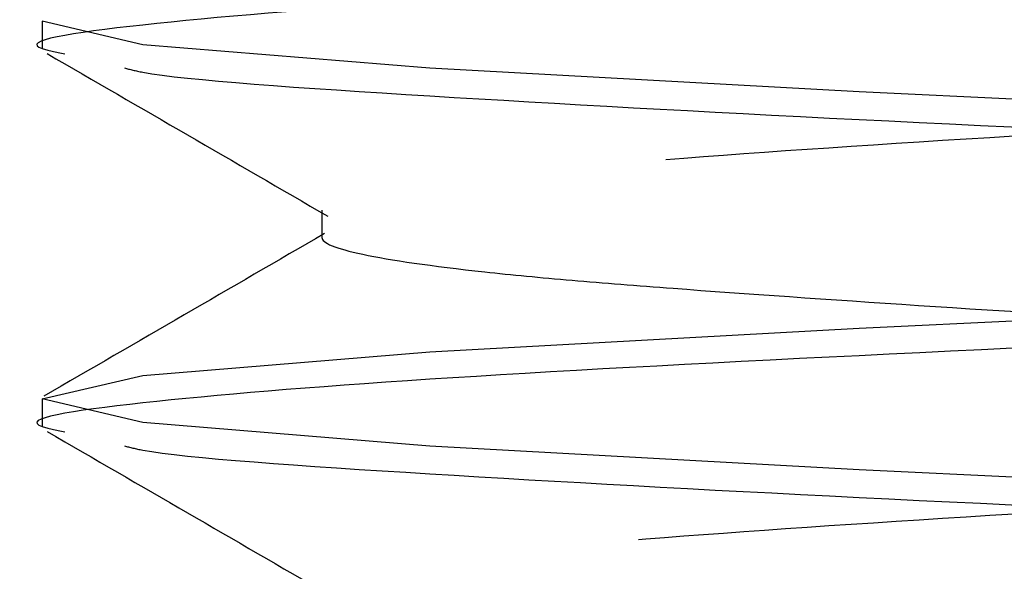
# Model space of a CAD drawing. Header units: inches. Extents: x 1907 to 2452, y -210 to -54.
# Tile 710 of 1056: x 2143.9445 to 2144.0375, y -176.7556 to -176.7035. Entities that reach past the tile are written whole.
import ezdxf

# ---------------------------------------------------------------- set-up
doc = ezdxf.new("R2010")
doc.units = ezdxf.units.IN
doc.header["$LTSCALE"] = 0.5
doc.header["$MEASUREMENT"] = 0
doc.linetypes.add('HIDDEN', pattern=[0.22499999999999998, 0.15, -0.075])
doc.layers.add('SID-M-H', color=4, linetype='HIDDEN')

msp = doc.modelspace()

# ---------------------------------------------------------------- linework, layer by layer
at = {"layer": 'SID-M-H'}
for p, q in [((2143.94659527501, -176.7036185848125), (2143.94659527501, -176.7062227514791)), ((2143.956110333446, -176.7058507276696), (2143.94659527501, -176.7036185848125)), ((2143.94659527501, -176.7036185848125), (2143.94659527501, -176.7036185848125)), ((2143.983206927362, -176.7080828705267), (2143.956110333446, -176.7058507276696)), ((2144.023759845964, -176.7103150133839), (2143.983206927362, -176.7080828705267)), ((2144.07159527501, -176.712547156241), (2144.023759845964, -176.7103150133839)), ((2143.973014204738, -176.7214757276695), (2143.973014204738, -176.7240798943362)), ((2144.023759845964, -176.7326364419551), (2144.07159527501, -176.730404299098)), ((2143.983206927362, -176.7348685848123), (2144.023759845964, -176.7326364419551)), ((2143.956110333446, -176.7371007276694), (2143.983206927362, -176.7348685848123)), ((2143.94659527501, -176.7393328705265), (2143.956110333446, -176.7371007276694)), ((2143.94659527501, -176.7393328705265), (2143.94659527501, -176.7419370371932)), ((2143.956110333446, -176.7415650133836), (2143.94659527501, -176.7393328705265)), ((2143.983206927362, -176.7437971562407), (2143.956110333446, -176.7415650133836)), ((2144.023759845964, -176.7460292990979), (2143.983206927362, -176.7437971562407)), ((2144.07159527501, -176.748261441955), (2144.023759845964, -176.7460292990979))]:
    msp.add_line(p, q, dxfattribs=at)
for points, knots in [([(2143.97499658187, -175.8292082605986), (2143.976194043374, -175.8297557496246), (2143.979018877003, -175.8310472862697), (2144.000392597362, -175.8330828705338), (2144.032802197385, -175.8353150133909), (2144.07161820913, -175.837547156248), (2144.110296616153, -175.8397792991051), (2144.143119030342, -175.8420114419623), (2144.165042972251, -175.8442435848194), (2144.172742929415, -175.8464757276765), (2144.165043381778, -175.8487078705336), (2144.143117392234, -175.8509400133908), (2144.110302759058, -175.8531721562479), (2144.071595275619, -175.855404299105), (2144.032887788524, -175.8576364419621), (2144.000073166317, -175.8598685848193), (2143.978147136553, -175.8621007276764), (2143.970447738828, -175.8643328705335), (2143.978147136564, -175.8665650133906), (2144.000073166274, -175.8687971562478), (2144.032887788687, -175.8710292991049), (2144.07159527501, -175.873261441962), (2144.110302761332, -175.8754935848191), (2144.143117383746, -175.8777257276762), (2144.165043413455, -175.8799578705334), (2144.172742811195, -175.8821900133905), (2144.165043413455, -175.8844221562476), (2144.143117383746, -175.8866542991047), (2144.110302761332, -175.8888864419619), (2144.07159527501, -175.891118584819), (2144.032887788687, -175.8933507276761), (2144.000073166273, -175.8955828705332), (2143.978147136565, -175.8978150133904), (2143.970447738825, -175.9000471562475), (2143.978147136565, -175.9022792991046), (2144.000073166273, -175.9045114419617), (2144.032887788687, -175.9067435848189), (2144.07159527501, -175.908975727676), (2144.110302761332, -175.9112078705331), (2144.143117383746, -175.9134400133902), (2144.165043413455, -175.9156721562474), (2144.172742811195, -175.9179042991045), (2144.165043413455, -175.9201364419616), (2144.143117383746, -175.9223685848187), (2144.110302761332, -175.9246007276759), (2144.07159527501, -175.926832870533), (2144.032887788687, -175.9290650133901), (2144.000073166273, -175.9312971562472), (2143.978147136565, -175.9335292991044), (2143.970447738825, -175.9357614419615), (2143.978147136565, -175.9379935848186), (2144.000073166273, -175.9402257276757), (2144.032887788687, -175.9424578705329), (2144.07159527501, -175.94469001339), (2144.110302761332, -175.9469221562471), (2144.143117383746, -175.9491542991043), (2144.165043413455, -175.9513864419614), (2144.172742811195, -175.9536185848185), (2144.165043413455, -175.9558507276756), (2144.143117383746, -175.9580828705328), (2144.110302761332, -175.9603150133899), (2144.07159527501, -175.962547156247), (2144.032887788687, -175.9647792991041), (2144.000073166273, -175.9670114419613), (2143.978147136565, -175.9692435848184), (2143.970447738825, -175.9714757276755), (2143.978147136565, -175.9737078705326), (2144.000073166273, -175.9759400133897), (2144.032887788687, -175.9781721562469), (2144.07159527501, -175.980404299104), (2144.110302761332, -175.9826364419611), (2144.143117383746, -175.9848685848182), (2144.165043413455, -175.9871007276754), (2144.172742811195, -175.9893328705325), (2144.165043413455, -175.9915650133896), (2144.143117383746, -175.9937971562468), (2144.110302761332, -175.9960292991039), (2144.07159527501, -175.998261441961), (2144.032887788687, -176.0004935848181), (2144.000073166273, -176.0027257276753), (2143.978147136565, -176.0049578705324), (2143.970447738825, -176.0071900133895), (2143.978147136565, -176.0094221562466), (2144.000073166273, -176.0116542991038), (2144.032887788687, -176.0138864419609), (2144.07159527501, -176.016118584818), (2144.110302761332, -176.0183507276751), (2144.143117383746, -176.0205828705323), (2144.165043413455, -176.0228150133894), (2144.172742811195, -176.0250471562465), (2144.165043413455, -176.0272792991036), (2144.143117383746, -176.0295114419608), (2144.110302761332, -176.0317435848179), (2144.07159527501, -176.033975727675), (2144.032887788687, -176.0362078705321), (2144.000073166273, -176.0384400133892), (2143.978147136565, -176.0406721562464), (2143.970447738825, -176.0429042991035), (2143.978147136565, -176.0451364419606), (2144.000073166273, -176.0473685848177), (2144.032887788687, -176.0496007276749), (2144.07159527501, -176.051832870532), (2144.110302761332, -176.0540650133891), (2144.143117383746, -176.0562971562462), (2144.165043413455, -176.0585292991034), (2144.172742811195, -176.0607614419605), (2144.165043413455, -176.0629935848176), (2144.143117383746, -176.0652257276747), (2144.110302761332, -176.0674578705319), (2144.07159527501, -176.069690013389), (2144.032887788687, -176.0719221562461), (2144.000073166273, -176.0741542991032), (2143.978147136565, -176.0763864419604), (2143.970447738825, -176.0786185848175), (2143.978147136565, -176.0808507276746), (2144.000073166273, -176.0830828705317), (2144.032887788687, -176.0853150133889), (2144.07159527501, -176.087547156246), (2144.110302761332, -176.0897792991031), (2144.143117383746, -176.0920114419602), (2144.165043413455, -176.0942435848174), (2144.172742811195, -176.0964757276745), (2144.165043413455, -176.0987078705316), (2144.143117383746, -176.1009400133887), (2144.110302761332, -176.1031721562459), (2144.07159527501, -176.105404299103), (2144.032887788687, -176.1076364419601), (2144.000073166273, -176.1098685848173), (2143.978147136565, -176.1121007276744), (2143.970447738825, -176.1143328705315), (2143.978147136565, -176.1165650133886), (2144.000073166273, -176.1187971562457), (2144.032887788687, -176.1210292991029), (2144.07159527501, -176.12326144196), (2144.110302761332, -176.1254935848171), (2144.143117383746, -176.1277257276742), (2144.165043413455, -176.1299578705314), (2144.172742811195, -176.1321900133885), (2144.165043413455, -176.1344221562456), (2144.143117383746, -176.1366542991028), (2144.110302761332, -176.1388864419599), (2144.07159527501, -176.141118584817), (2144.032887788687, -176.1433507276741), (2144.000073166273, -176.1455828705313), (2143.978147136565, -176.1478150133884), (2143.970447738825, -176.1500471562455), (2143.978147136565, -176.1522792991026), (2144.000073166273, -176.1545114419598), (2144.032887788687, -176.1567435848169), (2144.07159527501, -176.158975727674), (2144.110302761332, -176.1612078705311), (2144.143117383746, -176.1634400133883), (2144.165043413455, -176.1656721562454), (2144.172742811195, -176.1679042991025), (2144.165043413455, -176.1701364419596), (2144.143117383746, -176.1723685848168), (2144.110302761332, -176.1746007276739), (2144.07159527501, -176.176832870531), (2144.032887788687, -176.1790650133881), (2144.000073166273, -176.1812971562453), (2143.978147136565, -176.1835292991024), (2143.970447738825, -176.1857614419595), (2143.978147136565, -176.1879935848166), (2144.000073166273, -176.1902257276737), (2144.032887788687, -176.1924578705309), (2144.07159527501, -176.194690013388), (2144.110302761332, -176.1969221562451), (2144.143117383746, -176.1991542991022), (2144.165043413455, -176.2013864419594), (2144.172742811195, -176.2036185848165), (2144.165043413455, -176.2058507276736), (2144.143117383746, -176.2080828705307), (2144.110302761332, -176.2103150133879), (2144.07159527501, -176.212547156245), (2144.032887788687, -176.2147792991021), (2144.000073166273, -176.2170114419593), (2143.978147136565, -176.2192435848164), (2143.970447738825, -176.2214757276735), (2143.978147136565, -176.2237078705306), (2144.000073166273, -176.2259400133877), (2144.032887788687, -176.2281721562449), (2144.07159527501, -176.230404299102), (2144.110302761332, -176.2326364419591), (2144.143117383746, -176.2348685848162), (2144.165043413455, -176.2371007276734), (2144.172742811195, -176.2393328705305), (2144.165043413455, -176.2415650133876), (2144.143117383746, -176.2437971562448), (2144.110302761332, -176.2460292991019), (2144.07159527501, -176.248261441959), (2144.032887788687, -176.2504935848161), (2144.000073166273, -176.2527257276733), (2143.978147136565, -176.2549578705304), (2143.970447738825, -176.2571900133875), (2143.978147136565, -176.2594221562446), (2144.000073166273, -176.2616542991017), (2144.032887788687, -176.2638864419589), (2144.07159527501, -176.266118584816), (2144.110302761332, -176.2683507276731), (2144.143117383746, -176.2705828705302), (2144.165043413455, -176.2728150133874), (2144.172742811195, -176.2750471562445), (2144.165043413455, -176.2772792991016), (2144.143117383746, -176.2795114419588), (2144.110302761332, -176.2817435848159), (2144.07159527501, -176.283975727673), (2144.032887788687, -176.2862078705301), (2144.000073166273, -176.2884400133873), (2143.978147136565, -176.2906721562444), (2143.970447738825, -176.2929042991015), (2143.978147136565, -176.2951364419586), (2144.000073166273, -176.2973685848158), (2144.032887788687, -176.2996007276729), (2144.07159527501, -176.30183287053), (2144.110302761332, -176.3040650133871), (2144.143117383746, -176.3062971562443), (2144.165043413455, -176.3085292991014), (2144.172742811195, -176.3107614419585), (2144.165043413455, -176.3129935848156), (2144.143117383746, -176.3152257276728), (2144.110302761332, -176.3174578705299), (2144.07159527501, -176.319690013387), (2144.032887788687, -176.3219221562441), (2144.000073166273, -176.3241542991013), (2143.978147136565, -176.3263864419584), (2143.970447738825, -176.3286185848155), (2143.978147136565, -176.3308507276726), (2144.000073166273, -176.3330828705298), (2144.032887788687, -176.3353150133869), (2144.07159527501, -176.337547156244), (2144.110302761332, -176.3397792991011), (2144.143117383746, -176.3420114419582), (2144.165043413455, -176.3442435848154), (2144.172742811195, -176.3464757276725), (2144.165043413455, -176.3487078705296), (2144.143117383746, -176.3509400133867), (2144.110302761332, -176.3531721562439), (2144.07159527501, -176.355404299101), (2144.032887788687, -176.3576364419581), (2144.000073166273, -176.3598685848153), (2143.978147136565, -176.3621007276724), (2143.970447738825, -176.3643328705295), (2143.978147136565, -176.3665650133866), (2144.000073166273, -176.3687971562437), (2144.032887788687, -176.3710292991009), (2144.07159527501, -176.373261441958), (2144.110302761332, -176.3754935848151), (2144.143117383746, -176.3777257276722), (2144.165043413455, -176.3799578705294), (2144.172742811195, -176.3821900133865), (2144.165043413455, -176.3844221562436), (2144.143117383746, -176.3866542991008), (2144.110302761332, -176.3888864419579), (2144.07159527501, -176.391118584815), (2144.032887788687, -176.3933507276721), (2144.000073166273, -176.3955828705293), (2143.978147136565, -176.3978150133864), (2143.970447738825, -176.4000471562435), (2143.978147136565, -176.4022792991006), (2144.000073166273, -176.4045114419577), (2144.032887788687, -176.4067435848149), (2144.07159527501, -176.408975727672), (2144.110302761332, -176.4112078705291), (2144.143117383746, -176.4134400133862), (2144.165043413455, -176.4156721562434), (2144.172742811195, -176.4179042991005), (2144.165043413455, -176.4201364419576), (2144.143117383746, -176.4223685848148), (2144.110302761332, -176.4246007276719), (2144.07159527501, -176.426832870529), (2144.032887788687, -176.4290650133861), (2144.000073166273, -176.4312971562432), (2143.978147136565, -176.4335292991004), (2143.970447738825, -176.4357614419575), (2143.978147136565, -176.4379935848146), (2144.000073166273, -176.4402257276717), (2144.032887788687, -176.4424578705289), (2144.07159527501, -176.444690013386), (2144.110302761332, -176.4469221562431), (2144.143117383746, -176.4491542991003), (2144.165043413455, -176.4513864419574), (2144.172742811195, -176.4536185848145), (2144.165043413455, -176.4558507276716), (2144.143117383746, -176.4580828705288), (2144.110302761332, -176.4603150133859), (2144.07159527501, -176.462547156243), (2144.032887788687, -176.4647792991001), (2144.000073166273, -176.4670114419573), (2143.978147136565, -176.4692435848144), (2143.970447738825, -176.4714757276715), (2143.978147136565, -176.4737078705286), (2144.000073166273, -176.4759400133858), (2144.032887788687, -176.4781721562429), (2144.07159527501, -176.4804042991), (2144.110302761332, -176.4826364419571), (2144.143117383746, -176.4848685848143), (2144.165043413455, -176.4871007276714), (2144.172742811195, -176.4893328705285), (2144.165043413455, -176.4915650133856), (2144.143117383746, -176.4937971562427), (2144.110302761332, -176.4960292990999), (2144.07159527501, -176.498261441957), (2144.032887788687, -176.5004935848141), (2144.000073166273, -176.5027257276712), (2143.978147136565, -176.5049578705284), (2143.970447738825, -176.5071900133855), (2143.978147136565, -176.5094221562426), (2144.000073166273, -176.5116542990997), (2144.032887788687, -176.5138864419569), (2144.07159527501, -176.516118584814), (2144.110302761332, -176.5183507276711), (2144.143117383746, -176.5205828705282), (2144.165043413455, -176.5228150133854), (2144.172742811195, -176.5250471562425), (2144.165043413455, -176.5272792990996), (2144.143117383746, -176.5295114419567), (2144.110302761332, -176.5317435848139), (2144.07159527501, -176.533975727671), (2144.032887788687, -176.5362078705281), (2144.000073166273, -176.5384400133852), (2143.978147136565, -176.5406721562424), (2143.970447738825, -176.5429042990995), (2143.978147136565, -176.5451364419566), (2144.000073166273, -176.5473685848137), (2144.032887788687, -176.5496007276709), (2144.07159527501, -176.551832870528), (2144.110302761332, -176.5540650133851), (2144.143117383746, -176.5562971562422), (2144.165043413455, -176.5585292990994), (2144.172742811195, -176.5607614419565), (2144.165043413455, -176.5629935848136), (2144.143117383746, -176.5652257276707), (2144.110302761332, -176.5674578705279), (2144.07159527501, -176.569690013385), (2144.032887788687, -176.5719221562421), (2144.000073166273, -176.5741542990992), (2143.978147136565, -176.5763864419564), (2143.970447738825, -176.5786185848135), (2143.978147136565, -176.5808507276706), (2144.000073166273, -176.5830828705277), (2144.032887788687, -176.5853150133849), (2144.07159527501, -176.587547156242), (2144.110302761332, -176.5897792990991), (2144.143117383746, -176.5920114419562), (2144.165043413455, -176.5942435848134), (2144.172742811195, -176.5964757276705), (2144.165043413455, -176.5987078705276), (2144.143117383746, -176.6009400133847), (2144.110302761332, -176.6031721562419), (2144.07159527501, -176.605404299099), (2144.032887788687, -176.6076364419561), (2144.000073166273, -176.6098685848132), (2143.978147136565, -176.6121007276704), (2143.970447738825, -176.6143328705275), (2143.978147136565, -176.6165650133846), (2144.000073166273, -176.6187971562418), (2144.032887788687, -176.6210292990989), (2144.07159527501, -176.623261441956), (2144.110302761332, -176.6254935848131), (2144.143117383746, -176.6277257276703), (2144.165043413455, -176.6299578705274), (2144.172742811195, -176.6321900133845), (2144.165043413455, -176.6344221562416), (2144.143117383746, -176.6366542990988), (2144.110302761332, -176.6388864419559), (2144.07159527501, -176.641118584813), (2144.032887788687, -176.6433507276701), (2144.000073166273, -176.6455828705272), (2143.978147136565, -176.6478150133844), (2143.970447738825, -176.6500471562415), (2143.978147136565, -176.6522792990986), (2144.000073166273, -176.6545114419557), (2144.032887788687, -176.6567435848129), (2144.07159527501, -176.65897572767), (2144.110302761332, -176.6612078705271), (2144.143117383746, -176.6634400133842), (2144.165043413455, -176.6656721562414), (2144.172742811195, -176.6679042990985), (2144.165043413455, -176.6701364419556), (2144.143117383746, -176.6723685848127), (2144.110302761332, -176.6746007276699), (2144.07159527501, -176.676832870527), (2144.032887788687, -176.6790650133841), (2144.000073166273, -176.6812971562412), (2143.978147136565, -176.6835292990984), (2143.970447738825, -176.6857614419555), (2143.978147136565, -176.6879935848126), (2144.000073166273, -176.6902257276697), (2144.032887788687, -176.6924578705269), (2144.07159527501, -176.694690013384), (2144.110302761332, -176.6969221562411), (2144.143117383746, -176.6991542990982), (2144.165043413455, -176.7013864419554), (2144.172742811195, -176.7036185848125), (2144.165043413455, -176.7058507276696), (2144.143117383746, -176.7080828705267), (2144.110302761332, -176.7103150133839), (2144.07159527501, -176.712547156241), (2144.032887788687, -176.7147792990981), (2144.000073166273, -176.7170114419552), (2143.978147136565, -176.7192435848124), (2143.970447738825, -176.7214757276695), (2143.978147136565, -176.7237078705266), (2144.000073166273, -176.7259400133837), (2144.032887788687, -176.7281721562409), (2144.07159527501, -176.730404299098), (2144.110302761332, -176.7326364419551), (2144.143117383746, -176.7348685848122), (2144.165043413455, -176.7371007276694), (2144.172742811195, -176.7393328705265), (2144.165043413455, -176.7415650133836), (2144.143117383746, -176.7437971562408), (2144.110302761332, -176.7460292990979), (2144.07159527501, -176.748261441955), (2144.032887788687, -176.7504935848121), (2144.000073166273, -176.7527257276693), (2143.978147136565, -176.7549578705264), (2143.970447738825, -176.7571900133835), (2143.978147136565, -176.7594221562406), (2144.000073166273, -176.7616542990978), (2144.032887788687, -176.7638864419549), (2144.07159527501, -176.766118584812), (2144.110302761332, -176.7683507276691), (2144.143117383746, -176.7705828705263), (2144.165043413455, -176.7728150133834), (2144.172742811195, -176.7750471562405), (2144.165043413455, -176.7772792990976), (2144.143117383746, -176.7795114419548), (2144.110302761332, -176.7817435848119), (2144.07159527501, -176.783975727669), (2144.032887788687, -176.7862078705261), (2144.000073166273, -176.7884400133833), (2143.978147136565, -176.7906721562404), (2143.970447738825, -176.7929042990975), (2143.978147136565, -176.7951364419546), (2144.000073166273, -176.7973685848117), (2144.032887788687, -176.7996007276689), (2144.07159527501, -176.801832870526), (2144.110302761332, -176.8040650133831), (2144.143117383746, -176.8062971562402), (2144.165043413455, -176.8085292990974), (2144.172742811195, -176.8107614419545), (2144.165043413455, -176.8129935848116), (2144.143117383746, -176.8152257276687), (2144.110302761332, -176.8174578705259), (2144.07159527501, -176.819690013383), (2144.032887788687, -176.8219221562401), (2144.000073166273, -176.8241542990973), (2143.978147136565, -176.8263864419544), (2143.970447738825, -176.8286185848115), (2143.978147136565, -176.8308507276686), (2144.000073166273, -176.8330828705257), (2144.032887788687, -176.8353150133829), (2144.07159527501, -176.83754715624), (2144.110302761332, -176.8397792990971), (2144.143117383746, -176.8420114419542), (2144.165043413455, -176.8442435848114), (2144.172742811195, -176.8464757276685), (2144.165043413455, -176.8487078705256), (2144.143117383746, -176.8509400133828), (2144.110302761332, -176.8531721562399), (2144.07159527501, -176.855404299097), (2144.032887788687, -176.8576364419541), (2144.000073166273, -176.8598685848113), (2143.978147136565, -176.8621007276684), (2143.970447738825, -176.8643328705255), (2143.978147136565, -176.8665650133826), (2144.000073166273, -176.8687971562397), (2144.032887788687, -176.8710292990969), (2144.07159527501, -176.873261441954), (2144.110302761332, -176.8754935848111), (2144.143117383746, -176.8777257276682), (2144.165043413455, -176.8799578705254), (2144.172742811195, -176.8821900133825), (2144.165043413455, -176.8844221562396), (2144.143117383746, -176.8866542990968), (2144.110302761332, -176.8888864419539), (2144.07159527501, -176.891118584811), (2144.032887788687, -176.8933507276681), (2144.000073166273, -176.8955828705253), (2143.978147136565, -176.8978150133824), (2143.970447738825, -176.9000471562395), (2143.978147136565, -176.9022792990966), (2144.000073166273, -176.9045114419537), (2144.032887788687, -176.9067435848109), (2144.07159527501, -176.908975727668), (2144.110302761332, -176.9112078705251), (2144.143117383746, -176.9134400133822), (2144.165043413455, -176.9156721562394), (2144.172742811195, -176.9179042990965), (2144.165043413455, -176.9201364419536), (2144.143117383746, -176.9223685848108), (2144.110302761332, -176.9246007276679), (2144.07159527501, -176.926832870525), (2144.032887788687, -176.9290650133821), (2144.000073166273, -176.9312971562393), (2143.978147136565, -176.9335292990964), (2143.970447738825, -176.9357614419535), (2143.978147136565, -176.9379935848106), (2144.000073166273, -176.9402257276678), (2144.032887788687, -176.9424578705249), (2144.07159527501, -176.944690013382), (2144.110302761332, -176.9469221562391), (2144.143117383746, -176.9491542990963), (2144.165043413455, -176.9513864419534), (2144.172742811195, -176.9536185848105), (2144.165043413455, -176.9558507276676), (2144.143117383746, -176.9580828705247), (2144.110302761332, -176.9603150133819), (2144.07159527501, -176.962547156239), (2144.032887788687, -176.9647792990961), (2144.000073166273, -176.9670114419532), (2143.978147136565, -176.9692435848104), (2143.970447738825, -176.9714757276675), (2143.978147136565, -176.9737078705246), (2144.000073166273, -176.9759400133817), (2144.032887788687, -176.9781721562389), (2144.07159527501, -176.980404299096), (2144.110302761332, -176.9826364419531), (2144.143117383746, -176.9848685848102), (2144.165043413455, -176.9871007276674), (2144.172742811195, -176.9893328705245), (2144.165043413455, -176.9915650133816), (2144.143117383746, -176.9937971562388), (2144.110302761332, -176.9960292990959), (2144.07159527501, -176.998261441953), (2144.032887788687, -177.0004935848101), (2144.000073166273, -177.0027257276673), (2143.978147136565, -177.0049578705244), (2143.970447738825, -177.0071900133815), (2143.978147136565, -177.0094221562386), (2144.000073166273, -177.0116542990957), (2144.032887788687, -177.0138864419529), (2144.07159527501, -177.01611858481), (2144.110302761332, -177.0183507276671), (2144.143117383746, -177.0205828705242), (2144.165043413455, -177.0228150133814), (2144.172742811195, -177.0250471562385), (2144.165043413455, -177.0272792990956), (2144.143117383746, -177.0295114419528), (2144.110302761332, -177.0317435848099), (2144.07159527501, -177.033975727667), (2144.032887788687, -177.0362078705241), (2144.000073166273, -177.0384400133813), (2143.978147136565, -177.0406721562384), (2143.970447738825, -177.0429042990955), (2143.978147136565, -177.0451364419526), (2144.000073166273, -177.0473685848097), (2144.032887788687, -177.0496007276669), (2144.07159527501, -177.051832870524), (2144.110302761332, -177.0540650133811), (2144.143117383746, -177.0562971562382), (2144.165043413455, -177.0585292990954), (2144.172742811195, -177.0607614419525), (2144.165043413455, -177.0629935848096), (2144.143117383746, -177.0652257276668), (2144.110302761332, -177.0674578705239), (2144.07159527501, -177.069690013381), (2144.032887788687, -177.0719221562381), (2144.000073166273, -177.0741542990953), (2143.978147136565, -177.0763864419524), (2143.970447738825, -177.0786185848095), (2143.978147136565, -177.0808507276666), (2144.000073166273, -177.0830828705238), (2144.032887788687, -177.0853150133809), (2144.07159527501, -177.087547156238), (2144.110302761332, -177.0897792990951), (2144.143117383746, -177.0920114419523), (2144.165043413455, -177.0942435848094), (2144.172742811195, -177.0964757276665), (2144.165043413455, -177.0987078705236), (2144.143117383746, -177.1009400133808), (2144.110302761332, -177.1031721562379), (2144.07159527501, -177.105404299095), (2144.032887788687, -177.1076364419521), (2144.000073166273, -177.1098685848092), (2143.978147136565, -177.1121007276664), (2143.970447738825, -177.1143328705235), (2143.978147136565, -177.1165650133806), (2144.000073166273, -177.1187971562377), (2144.032887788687, -177.1210292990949), (2144.07159527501, -177.123261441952), (2144.110302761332, -177.1254935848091), (2144.143117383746, -177.1277257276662), (2144.165043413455, -177.1299578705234), (2144.172742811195, -177.1321900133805), (2144.165043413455, -177.1344221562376), (2144.143117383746, -177.1366542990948), (2144.110302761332, -177.1388864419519), (2144.07159527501, -177.141118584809), (2144.032887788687, -177.1433507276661), (2144.000073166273, -177.1455828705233), (2143.978147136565, -177.1478150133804), (2143.970447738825, -177.1500471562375), (2143.978147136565, -177.1522792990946), (2144.000073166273, -177.1545114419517), (2144.032887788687, -177.1567435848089), (2144.07159527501, -177.158975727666), (2144.110302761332, -177.1612078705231), (2144.143117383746, -177.1634400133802), (2144.165043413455, -177.1656721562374), (2144.172742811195, -177.1679042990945), (2144.165043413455, -177.1701364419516), (2144.143117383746, -177.1723685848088), (2144.110302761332, -177.1746007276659), (2144.07159527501, -177.176832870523), (2144.032887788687, -177.1790650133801), (2144.000073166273, -177.1812971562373), (2143.978147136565, -177.1835292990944), (2143.970447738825, -177.1857614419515), (2143.978147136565, -177.1879935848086), (2144.000073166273, -177.1902257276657), (2144.032887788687, -177.1924578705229), (2144.07159527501, -177.19469001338), (2144.110302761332, -177.1969221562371), (2144.143117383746, -177.1991542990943), (2144.165043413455, -177.2013864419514), (2144.172742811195, -177.2036185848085), (2144.165043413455, -177.2058507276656), (2144.143117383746, -177.2080828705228), (2144.110302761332, -177.2103150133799), (2144.07159527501, -177.212547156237), (2144.032887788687, -177.2147792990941), (2144.000073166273, -177.2170114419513), (2143.978147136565, -177.2192435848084), (2143.970447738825, -177.2214757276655), (2143.978147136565, -177.2237078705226), (2144.000073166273, -177.2259400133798), (2144.032887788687, -177.2281721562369), (2144.07159527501, -177.230404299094), (2144.110302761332, -177.2326364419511), (2144.143117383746, -177.2348685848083), (2144.165043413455, -177.2371007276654), (2144.172742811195, -177.2393328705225), (2144.165043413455, -177.2415650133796), (2144.143117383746, -177.2437971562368), (2144.110302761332, -177.2460292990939), (2144.07159527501, -177.248261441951), (2144.032887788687, -177.2504935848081), (2144.000073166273, -177.2527257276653), (2143.978147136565, -177.2549578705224), (2143.970447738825, -177.2571900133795), (2143.978147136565, -177.2594221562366), (2144.000073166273, -177.2616542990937), (2144.032887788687, -177.2638864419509), (2144.07159527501, -177.266118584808), (2144.110302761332, -177.2683507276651), (2144.143117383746, -177.2705828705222), (2144.165043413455, -177.2728150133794), (2144.172742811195, -177.2750471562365), (2144.165043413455, -177.2772792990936), (2144.143117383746, -177.2795114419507), (2144.110302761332, -177.2817435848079), (2144.07159527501, -177.283975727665), (2144.032887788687, -177.2862078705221), (2144.000073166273, -177.2884400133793), (2143.978147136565, -177.2906721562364), (2143.970447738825, -177.2929042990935), (2143.978147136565, -177.2951364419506), (2144.000073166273, -177.2973685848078), (2144.032887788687, -177.2996007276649), (2144.07159527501, -177.301832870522), (2144.110302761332, -177.3040650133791), (2144.143117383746, -177.3062971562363), (2144.165043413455, -177.3085292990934), (2144.172742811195, -177.3107614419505), (2144.165043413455, -177.3129935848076), (2144.143117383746, -177.3152257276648), (2144.110302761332, -177.3174578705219), (2144.07159527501, -177.319690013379), (2144.032887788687, -177.3219221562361), (2144.000073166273, -177.3241542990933), (2143.978147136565, -177.3263864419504), (2143.970447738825, -177.3286185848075), (2143.978147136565, -177.3308507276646), (2144.000073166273, -177.3330828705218), (2144.032887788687, -177.3353150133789), (2144.07159527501, -177.337547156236), (2144.110302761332, -177.3397792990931), (2144.143117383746, -177.3420114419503), (2144.165043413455, -177.3442435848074), (2144.172742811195, -177.3464757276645), (2144.165043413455, -177.3487078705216), (2144.143117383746, -177.3509400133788), (2144.110302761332, -177.3531721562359), (2144.07159527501, -177.355404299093), (2144.032887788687, -177.3576364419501), (2144.000073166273, -177.3598685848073), (2143.978147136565, -177.3621007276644), (2143.970447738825, -177.3643328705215), (2143.978147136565, -177.3665650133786), (2144.000073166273, -177.3687971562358), (2144.032887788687, -177.3710292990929), (2144.07159527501, -177.37326144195), (2144.110302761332, -177.3754935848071), (2144.143117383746, -177.3777257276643), (2144.165043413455, -177.3799578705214), (2144.172742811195, -177.3821900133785), (2144.165043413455, -177.3844221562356), (2144.143117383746, -177.3866542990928), (2144.110302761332, -177.3888864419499), (2144.07159527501, -177.391118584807), (2144.032887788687, -177.3933507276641), (2144.000073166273, -177.3955828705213), (2143.978147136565, -177.3978150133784), (2143.970447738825, -177.4000471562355), (2143.978147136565, -177.4022792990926), (2144.000073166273, -177.4045114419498), (2144.032887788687, -177.4067435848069), (2144.07159527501, -177.408975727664), (2144.110302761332, -177.4112078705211), (2144.143117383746, -177.4134400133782), (2144.165043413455, -177.4156721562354), (2144.172742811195, -177.4179042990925), (2144.165043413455, -177.4201364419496), (2144.143117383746, -177.4223685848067), (2144.110302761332, -177.4246007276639), (2144.07159527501, -177.426832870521), (2144.032887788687, -177.4290650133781), (2144.000073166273, -177.4312971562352), (2143.978147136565, -177.4335292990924), (2143.970447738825, -177.4357614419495), (2143.978147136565, -177.4379935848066), (2144.000073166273, -177.4402257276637), (2144.032887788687, -177.4424578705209), (2144.07159527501, -177.444690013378), (2144.110302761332, -177.4469221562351), (2144.143117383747, -177.4491542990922), (2144.165043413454, -177.4513864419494), (2144.172742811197, -177.4536185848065), (2144.165043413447, -177.4558507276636), (2144.143117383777, -177.4580828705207), (2144.110302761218, -177.460315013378), (2144.071595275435, -177.4625471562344), (2144.032887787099, -177.4647792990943), (2144.000073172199, -177.4670114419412), (2143.97814711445, -177.4692435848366), (2143.970447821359, -177.4714757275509), (2143.978146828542, -177.473707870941), (2144.000074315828, -177.4759400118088), (2144.032883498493, -177.4781721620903), (2144.071611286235, -177.4804042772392), (2144.110243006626, -177.482636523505), (2144.143340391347, -177.4848682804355), (2144.164211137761, -177.4871018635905), (2144.172991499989, -177.4887818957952), (2144.168837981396, -177.4897264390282), (2144.16797199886, -177.4899233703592)], [0, 0, 0, 0, 0.0009890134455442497, 0.002333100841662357, 0.003677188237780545, 0.005021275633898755, 0.006365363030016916, 0.007709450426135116, 0.009053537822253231, 0.01039762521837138, 0.01174171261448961, 0.01308580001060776, 0.01442988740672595, 0.0157739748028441, 0.01711806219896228, 0.01846214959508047, 0.01980623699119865, 0.02115032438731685, 0.02249441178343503, 0.02383849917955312, 0.0251825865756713, 0.02652667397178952, 0.02787076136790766, 0.02921484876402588, 0.03055893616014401, 0.03190302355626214, 0.03324711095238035, 0.03459119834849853, 0.03593528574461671, 0.03727937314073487, 0.03862346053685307, 0.03996754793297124, 0.04131163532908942, 0.04265572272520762, 0.04399981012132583, 0.0453438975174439, 0.04668798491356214, 0.0480320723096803, 0.04937615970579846, 0.05072024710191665, 0.05206433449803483, 0.05340842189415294, 0.05475250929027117, 0.05609659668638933, 0.05744068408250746, 0.05878477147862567, 0.0601288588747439, 0.06147294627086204, 0.06281703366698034, 0.06416112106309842, 0.06550520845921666, 0.0668492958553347, 0.06819338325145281, 0.06953747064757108, 0.07088155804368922, 0.07222564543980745, 0.0735697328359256, 0.07491382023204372, 0.07625790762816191, 0.07760199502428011, 0.07894608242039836, 0.08029016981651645, 0.08163425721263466, 0.08297834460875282, 0.084322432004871, 0.0856665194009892, 0.08701060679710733, 0.08835469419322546, 0.08969878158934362, 0.09104286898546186, 0.09238695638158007, 0.09373104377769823, 0.09507513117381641, 0.09641921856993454, 0.09776330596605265, 0.09910739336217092, 0.1004514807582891, 0.1017955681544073, 0.1031396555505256, 0.1044837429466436, 0.1058278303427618, 0.10717191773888, 0.108516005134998, 0.1098600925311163, 0.1112041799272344, 0.1125482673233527, 0.1138923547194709, 0.115236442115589, 0.1165805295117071, 0.1179246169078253, 0.1192687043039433, 0.1206127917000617, 0.1219568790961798, 0.1233009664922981, 0.1246450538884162, 0.1259891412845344, 0.1273332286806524, 0.1286773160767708, 0.130021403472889, 0.1313654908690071, 0.1327095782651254, 0.1340536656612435, 0.1353977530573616, 0.1367418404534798, 0.1380859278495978, 0.1394300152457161, 0.1407741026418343, 0.1421181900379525, 0.1434622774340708, 0.1448063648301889, 0.146150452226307, 0.1474945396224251, 0.1488386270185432, 0.1501827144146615, 0.1515268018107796, 0.1528708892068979, 0.1542149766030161, 0.1555590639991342, 0.1569031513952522, 0.1582472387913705, 0.1595913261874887, 0.1609354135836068, 0.1622795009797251, 0.1636235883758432, 0.1649676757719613, 0.1663117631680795, 0.1676558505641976, 0.1689999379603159, 0.170344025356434, 0.1716881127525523, 0.1730322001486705, 0.1743762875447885, 0.1757203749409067, 0.1770644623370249, 0.1784085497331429, 0.1797526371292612, 0.1810967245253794, 0.1824408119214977, 0.1837848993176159, 0.185128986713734, 0.186473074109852, 0.1878171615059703, 0.1891612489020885, 0.1905053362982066, 0.1918494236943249, 0.193193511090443, 0.1945375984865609, 0.1958816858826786, 0.1972257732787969, 0.1985698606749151, 0.1999139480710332, 0.2012580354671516, 0.2026021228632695, 0.203946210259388, 0.2052902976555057, 0.2066343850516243, 0.2079784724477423, 0.2093225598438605, 0.2106666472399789, 0.2120107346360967, 0.2133548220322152, 0.2146989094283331, 0.2160429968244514, 0.2173870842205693, 0.2187311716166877, 0.2200752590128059, 0.2214193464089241, 0.2227634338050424, 0.2241075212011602, 0.2254516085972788, 0.2267956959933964, 0.2281397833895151, 0.229483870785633, 0.2308279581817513, 0.2321720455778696, 0.2335161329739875, 0.2348602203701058, 0.2362043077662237, 0.2375483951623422, 0.2388924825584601, 0.2402365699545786, 0.2415806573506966, 0.2429247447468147, 0.244268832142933, 0.2456129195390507, 0.2469570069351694, 0.2483010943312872, 0.2496451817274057, 0.2509892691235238, 0.2523333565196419, 0.2536774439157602, 0.2550215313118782, 0.2563656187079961, 0.2577097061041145, 0.2590537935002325, 0.2603978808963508, 0.2617419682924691, 0.2630860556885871, 0.2644301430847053, 0.2657742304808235, 0.2671183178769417, 0.2684624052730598, 0.2698064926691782, 0.2711505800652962, 0.2724946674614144, 0.2738387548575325, 0.2751828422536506, 0.2765269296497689, 0.277871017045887, 0.2792151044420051, 0.2805591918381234, 0.2819032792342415, 0.2832473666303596, 0.284591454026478, 0.2859355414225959, 0.2872796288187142, 0.2886237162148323, 0.2899678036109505, 0.2913118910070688, 0.2926559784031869, 0.2940000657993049, 0.2953441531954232, 0.2966882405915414, 0.2980323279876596, 0.2993764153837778, 0.3007205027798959, 0.3020645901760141, 0.3034086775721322, 0.3047527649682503, 0.3060968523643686, 0.3074409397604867, 0.3087850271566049, 0.3101291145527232, 0.3114732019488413, 0.3128172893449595, 0.3141613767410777, 0.3155054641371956, 0.316849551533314, 0.318193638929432, 0.3195377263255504, 0.3208818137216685, 0.3222259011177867, 0.3235699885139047, 0.3249140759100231, 0.3262581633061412, 0.3276022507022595, 0.3289463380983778, 0.3302904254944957, 0.3316345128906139, 0.332978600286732, 0.33432268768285, 0.3356667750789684, 0.3370108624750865, 0.3383549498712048, 0.339699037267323, 0.3410431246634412, 0.3423872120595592, 0.3437312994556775, 0.3450753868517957, 0.3464194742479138, 0.3477635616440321, 0.3491076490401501, 0.3504517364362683, 0.3517958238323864, 0.3531399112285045, 0.3544839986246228, 0.355828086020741, 0.3571721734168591, 0.3585162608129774, 0.3598603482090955, 0.3612044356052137, 0.3625485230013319, 0.3638926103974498, 0.3652366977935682, 0.3665807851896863, 0.3679248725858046, 0.3692689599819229, 0.370613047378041, 0.3719571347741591, 0.3733012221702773, 0.3746453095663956, 0.3759893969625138, 0.377333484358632, 0.3786775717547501, 0.3800216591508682, 0.3813657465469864, 0.3827098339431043, 0.3840539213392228, 0.3853980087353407, 0.3867420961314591, 0.3880861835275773, 0.3894302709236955, 0.3907743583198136, 0.3921184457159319, 0.3934625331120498, 0.3948066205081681, 0.3961507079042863, 0.3974947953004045, 0.3988388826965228, 0.4001829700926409, 0.4015270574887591, 0.4028711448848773, 0.4042152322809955, 0.4055593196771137, 0.406903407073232, 0.40824749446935, 0.4095915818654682, 0.4109356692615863, 0.4122797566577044, 0.4136238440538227, 0.4149679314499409, 0.416312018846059, 0.4176561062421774, 0.4190001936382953, 0.4203442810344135, 0.4216883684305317, 0.4230324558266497, 0.4243765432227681, 0.4257206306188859, 0.4270647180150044, 0.4284088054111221, 0.4297528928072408, 0.4310969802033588, 0.4324410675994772, 0.4337851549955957, 0.4351292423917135, 0.4364733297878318, 0.4378174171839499, 0.439161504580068, 0.4405055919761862, 0.4418496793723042, 0.4431937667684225, 0.4445378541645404, 0.445881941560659, 0.4472260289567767, 0.4485701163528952, 0.4499142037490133, 0.4512582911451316, 0.45260237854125, 0.4539464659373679, 0.4552905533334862, 0.4566346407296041, 0.4579787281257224, 0.4593228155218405, 0.4606669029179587, 0.462010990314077, 0.4633550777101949, 0.4646991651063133, 0.4660432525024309, 0.4673873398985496, 0.4687314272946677, 0.470075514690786, 0.4714196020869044, 0.4727636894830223, 0.4741077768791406, 0.4754518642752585, 0.4767959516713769, 0.478140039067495, 0.4794841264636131, 0.4808282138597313, 0.4821723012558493, 0.4835163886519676, 0.4848604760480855, 0.486204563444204, 0.4875486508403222, 0.4888927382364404, 0.4902368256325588, 0.4915809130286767, 0.4929250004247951, 0.4942690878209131, 0.4956131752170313, 0.4969572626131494, 0.4983013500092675, 0.4996454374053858, 0.5009895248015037, 0.5023336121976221, 0.5036776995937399, 0.5050217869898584, 0.5063658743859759, 0.5077099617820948, 0.5090540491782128, 0.5103981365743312, 0.5117422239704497, 0.5130863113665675, 0.5144303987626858, 0.5157744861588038, 0.5171185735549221, 0.5184626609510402, 0.5198067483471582, 0.5211508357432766, 0.5224949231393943, 0.5238390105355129, 0.5251830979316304, 0.5265271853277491, 0.5278712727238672, 0.5292153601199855, 0.530559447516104, 0.5319035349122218, 0.5332476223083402, 0.534591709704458, 0.5359357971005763, 0.5372798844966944, 0.5386239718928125, 0.5399680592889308, 0.5413121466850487, 0.5426562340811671, 0.5440003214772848, 0.5453444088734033, 0.5466884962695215, 0.5480325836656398, 0.5493766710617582, 0.5507207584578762, 0.5520648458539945, 0.5534089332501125, 0.5547530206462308, 0.5560971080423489, 0.5574411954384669, 0.5587852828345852, 0.5601293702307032, 0.5614734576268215, 0.5628175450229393, 0.5641616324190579, 0.5655057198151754, 0.5668498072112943, 0.5681938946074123, 0.5695379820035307, 0.570882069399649, 0.5722261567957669, 0.5735702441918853, 0.5749143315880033, 0.5762584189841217, 0.5776025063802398, 0.5789465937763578, 0.5802906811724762, 0.581634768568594, 0.5829788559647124, 0.5843229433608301, 0.5856670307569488, 0.587011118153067, 0.5883552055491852, 0.5896992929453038, 0.5910433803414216, 0.5923874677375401, 0.5937315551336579, 0.5950756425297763, 0.5964197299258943, 0.5977638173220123, 0.5991079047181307, 0.6004519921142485, 0.601796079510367, 0.6031401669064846, 0.6044842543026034, 0.6058283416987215, 0.6071724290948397, 0.6085165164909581, 0.6098606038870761, 0.6112046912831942, 0.6125487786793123, 0.6138928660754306, 0.6152369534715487, 0.6165810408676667, 0.6179251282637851, 0.6192692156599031, 0.6206133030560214, 0.6219573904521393, 0.6233014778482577, 0.6246455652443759, 0.625989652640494, 0.6273337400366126, 0.6286778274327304, 0.6300219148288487, 0.6313660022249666, 0.632710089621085, 0.6340541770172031, 0.6353982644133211, 0.6367423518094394, 0.6380864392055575, 0.6394305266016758, 0.6407746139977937, 0.6421187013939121, 0.6434627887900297, 0.6448068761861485, 0.6461509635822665, 0.6474950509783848, 0.6488391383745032, 0.650183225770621, 0.6515273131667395, 0.6528714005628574, 0.6542154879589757, 0.6555595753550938, 0.656903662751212, 0.6582477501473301, 0.659591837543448, 0.6609359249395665, 0.6622800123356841, 0.6636240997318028, 0.6649681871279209, 0.6663122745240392, 0.6676563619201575, 0.6690004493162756, 0.6703445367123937, 0.6716886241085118, 0.6730327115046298, 0.6743767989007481, 0.6757208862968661, 0.6770649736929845, 0.6784090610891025, 0.6797531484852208, 0.6810972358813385, 0.6824413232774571, 0.6837854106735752, 0.6851294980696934, 0.6864735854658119, 0.6878176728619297, 0.6891617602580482, 0.6905058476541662, 0.6918499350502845, 0.6931940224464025, 0.6945381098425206, 0.6958821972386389, 0.6972262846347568, 0.6985703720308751, 0.6999144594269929, 0.7012585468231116, 0.7026026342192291, 0.7039467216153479, 0.7052908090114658, 0.7066348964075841, 0.7079789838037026, 0.7093230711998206, 0.7106671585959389, 0.7120112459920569, 0.713355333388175, 0.7146994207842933, 0.7160435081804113, 0.7173875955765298, 0.7187316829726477, 0.7200757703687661, 0.7214198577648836, 0.7227639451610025, 0.7241080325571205, 0.7254521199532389, 0.7267962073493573, 0.7281402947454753, 0.7294843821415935, 0.7308284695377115, 0.7321725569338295, 0.7335166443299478, 0.7348607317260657, 0.7362048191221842, 0.7375489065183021, 0.7388929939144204, 0.7402370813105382, 0.7415811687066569, 0.7429252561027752, 0.7442693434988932, 0.7456134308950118, 0.7469575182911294, 0.7483016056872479, 0.7496456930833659, 0.7509897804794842, 0.7523338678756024, 0.7536779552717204, 0.7550220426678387, 0.7563661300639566, 0.757710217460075, 0.7590543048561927, 0.7603983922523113, 0.7617424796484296, 0.7630865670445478, 0.7644306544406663, 0.7657747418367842, 0.7671188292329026, 0.7684629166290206, 0.7698070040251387, 0.7711510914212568, 0.7724951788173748, 0.7738392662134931, 0.775183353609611, 0.7765274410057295, 0.7778715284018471, 0.7792156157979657, 0.7805597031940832, 0.781903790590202, 0.7832478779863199, 0.7845919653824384, 0.7859360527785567, 0.7872801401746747, 0.7886242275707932, 0.7899683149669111, 0.7913124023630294, 0.7926564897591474, 0.7940005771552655, 0.7953446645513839, 0.7966887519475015, 0.7980328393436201, 0.7993769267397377, 0.8007210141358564, 0.8020651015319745, 0.8034091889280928, 0.8047532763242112, 0.806097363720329, 0.8074414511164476, 0.8087855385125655, 0.8101296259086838, 0.8114737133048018, 0.81281780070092, 0.8141618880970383, 0.8155059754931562, 0.8168500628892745, 0.8181941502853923, 0.8195382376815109, 0.8208823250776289, 0.8222264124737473, 0.8235704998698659, 0.8249145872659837, 0.826258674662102, 0.82760276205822, 0.8289468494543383, 0.8302909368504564, 0.8316350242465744, 0.8329791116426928, 0.8343231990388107, 0.8356672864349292, 0.8370113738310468, 0.8383554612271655, 0.8396995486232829, 0.8410436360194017, 0.8423877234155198, 0.8437318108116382, 0.8450758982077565, 0.8464199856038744, 0.8477640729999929, 0.8491081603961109, 0.850452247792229, 0.8517963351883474, 0.8531404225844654, 0.8544845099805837, 0.8558285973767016, 0.8571726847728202, 0.8585167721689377, 0.8598608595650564, 0.8612049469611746, 0.8625490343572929, 0.8638931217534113, 0.8652372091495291, 0.8665812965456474, 0.8679253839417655, 0.8692694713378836, 0.8706135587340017, 0.8719576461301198, 0.8733017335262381, 0.874645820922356, 0.8759899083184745, 0.8773339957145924, 0.8786780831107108, 0.8800221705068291, 0.8813662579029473, 0.8827103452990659, 0.8840544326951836, 0.885398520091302, 0.8867426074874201, 0.8880866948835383, 0.8894307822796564, 0.8907748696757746, 0.8921189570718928, 0.8934630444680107, 0.8948071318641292, 0.8961512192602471, 0.8974953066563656, 0.8988393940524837, 0.9001834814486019, 0.9015275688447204, 0.9028716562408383, 0.9042157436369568, 0.9055598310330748, 0.906903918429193, 0.9082480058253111, 0.9095920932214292, 0.9109361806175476, 0.9122802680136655, 0.9136243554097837, 0.9149684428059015, 0.9163125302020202, 0.9176566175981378, 0.9190007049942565, 0.9203447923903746, 0.9216888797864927, 0.9230329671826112, 0.9243770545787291, 0.9257211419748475, 0.9270652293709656, 0.9284093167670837, 0.9297534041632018, 0.9310974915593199, 0.9324415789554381, 0.9337856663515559, 0.9351297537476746, 0.936473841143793, 0.9378179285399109, 0.9391620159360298, 0.9405061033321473, 0.9418501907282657, 0.9431942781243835, 0.9445383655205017, 0.94588245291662, 0.9472265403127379, 0.9485706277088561, 0.9499147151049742, 0.9512588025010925, 0.9526028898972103, 0.9539469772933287, 0.9552910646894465, 0.9566351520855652, 0.9579792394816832, 0.9593233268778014, 0.96066741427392, 0.9620115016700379, 0.9633555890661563, 0.9646996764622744, 0.9660437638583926, 0.9673878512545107, 0.9687319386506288, 0.9700760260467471, 0.971420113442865, 0.9727642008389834, 0.9741082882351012, 0.9754523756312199, 0.9767964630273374, 0.9781405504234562, 0.9794846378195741, 0.9808287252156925, 0.9821728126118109, 0.9835169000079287, 0.984860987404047, 0.986205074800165, 0.987549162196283, 0.9888932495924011, 0.9902373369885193, 0.9915814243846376, 0.9929255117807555, 0.994269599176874, 0.9956136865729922, 0.9969577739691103, 0.9983018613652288, 0.9996459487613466, 1, 1, 1, 1]), ([(2143.973014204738, -176.6883656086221), (2143.974495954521, -176.6891096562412), (2143.977459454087, -176.6905977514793), (2144.000257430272, -176.6928298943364), (2144.032838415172, -176.6950620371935), (2144.071608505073, -176.6972941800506), (2144.110299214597, -176.6995263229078), (2144.143118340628, -176.7017584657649), (2144.165043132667, -176.703990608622), (2144.172742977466, -176.7062227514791), (2144.165043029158, -176.7084548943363), (2144.143118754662, -176.7106870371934), (2144.110297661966, -176.7129191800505), (2144.071614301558, -176.7151513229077), (2144.032816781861, -176.7173834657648), (2144.000338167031, -176.7196156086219), (2143.978451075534, -176.7217232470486), (2143.975576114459, -176.7230868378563), (2143.97426988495, -176.7237063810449)], [0, 0, 0, 0, 0.06316055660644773, 0.1263211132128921, 0.1894816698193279, 0.2526422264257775, 0.3158027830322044, 0.3789633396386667, 0.4421238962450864, 0.5052844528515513, 0.5684450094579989, 0.6316055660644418, 0.6947661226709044, 0.7579266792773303, 0.8210872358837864, 0.8842477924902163, 0.9474083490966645, 1, 1, 1, 1]), ([(2144.194465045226, -176.6888653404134), (2144.192888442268, -176.6894428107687), (2144.18928044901, -176.690764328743), (2144.161908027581, -176.6928298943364), (2144.120781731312, -176.6950620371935), (2144.071549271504, -176.6972941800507), (2144.022592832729, -176.6995263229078), (2143.980638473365, -176.7017584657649), (2143.954094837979, -176.703990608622), (2143.943382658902, -176.7056452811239), (2143.947899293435, -176.7065559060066), (2143.948725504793, -176.7067224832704)], [0, 0, 0, 0, 0.0970150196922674, 0.2220150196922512, 0.3470150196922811, 0.4720150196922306, 0.5970150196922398, 0.7220150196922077, 0.8470150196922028, 0.9720150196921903, 1, 1, 1, 1]), ([(2143.947059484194, -176.7066950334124), (2143.951479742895, -176.7092548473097), (2143.960317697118, -176.7143729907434), (2143.969149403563, -176.7194958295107), (2143.973563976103, -176.722056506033)], [0, 0, 0, 0, 0.5001450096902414, 1, 1, 1, 1]), ([(2143.954372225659, -176.7080471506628), (2143.954874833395, -176.7081830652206), (2143.958128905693, -176.7090630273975), (2143.981949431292, -176.7106870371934), (2144.022234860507, -176.7129191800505), (2144.071670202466, -176.7151513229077), (2144.120655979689, -176.7173834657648), (2144.16229010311, -176.7196156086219), (2144.190085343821, -176.721847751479), (2144.199849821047, -176.7240798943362), (2144.190087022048, -176.7263120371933), (2144.162283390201, -176.7285441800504), (2144.120681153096, -176.7307763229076), (2144.071576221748, -176.7330084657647), (2144.022585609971, -176.7352406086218), (2143.980640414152, -176.7374727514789), (2143.95409429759, -176.739704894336), (2143.943382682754, -176.7413595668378), (2143.947899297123, -176.7422701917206), (2143.948725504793, -176.7424367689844)], [0, 0, 0, 0, 0.01185659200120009, 0.0767640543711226, 0.1416715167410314, 0.2065789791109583, 0.2714864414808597, 0.3363939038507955, 0.4013013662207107, 0.4662088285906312, 0.5311162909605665, 0.5960237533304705, 0.6609312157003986, 0.7258386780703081, 0.7907461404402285, 0.8556536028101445, 0.9205610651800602, 0.9854685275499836, 1, 1, 1, 1]), ([(2143.973244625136, -176.7237064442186), (2143.968827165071, -176.7262679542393), (2143.959989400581, -176.7313926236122), (2143.951156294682, -176.7365120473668), (2143.946738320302, -176.7390725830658)], [0, 0, 0, 0, 0.4998390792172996, 1, 1, 1, 1]), ([(2143.973014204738, -176.7240798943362), (2143.973014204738, -176.7245739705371), (2143.974281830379, -176.7251106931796), (2143.979475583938, -176.726212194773), (2143.983400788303, -176.7267761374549), (2143.990905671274, -176.7275913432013), (2143.993671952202, -176.7278579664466), (2143.999626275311, -176.7283737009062), (2144.00278387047, -176.7286165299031), (2144.01304178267, -176.7293831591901), (2144.020904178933, -176.7299315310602), (2144.037876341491, -176.7310413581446), (2144.046973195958, -176.7316019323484), (2144.065277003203, -176.7326683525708), (2144.074326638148, -176.7331488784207), (2144.092638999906, -176.7342002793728), (2144.101814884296, -176.734757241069), (2144.119084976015, -176.735868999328), (2144.127165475, -176.7364229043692), (2144.137808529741, -176.7372031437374), (2144.141086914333, -176.7374480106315), (2144.147252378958, -176.7379542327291), (2144.150139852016, -176.738216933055), (2144.158047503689, -176.739023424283), (2144.162294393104, -176.7395857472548), (2144.168164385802, -176.7406930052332), (2144.169784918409, -176.7412370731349), (2144.170276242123, -176.7419939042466), (2144.170129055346, -176.7422399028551), (2144.169186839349, -176.7427614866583), (2144.168389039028, -176.7430304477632), (2144.165005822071, -176.7438505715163), (2144.161411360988, -176.7444149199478), (2144.151967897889, -176.7455113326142), (2144.146184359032, -176.7460299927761), (2144.133038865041, -176.747032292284), (2144.125408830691, -176.7475740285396), (2144.10876909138, -176.7486796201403), (2144.099771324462, -176.7492426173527), (2144.086078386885, -176.7500521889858), (2144.08148297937, -176.7503162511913), (2144.072367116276, -176.7508257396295), (2144.06785926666, -176.7510690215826), (2144.05414657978, -176.7518448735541), (2144.044911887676, -176.7523970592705), (2144.027379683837, -176.7535084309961), (2144.019096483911, -176.7540667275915), (2144.004412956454, -176.755123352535), (2143.998054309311, -176.7556030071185), (2143.987001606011, -176.7566646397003), (2143.982443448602, -176.7572241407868), (2143.975906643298, -176.7583348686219), (2143.973932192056, -176.7588852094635), (2143.972940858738, -176.7596565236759), (2143.97292753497, -176.7598991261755), (2143.97353251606, -176.7604117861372), (2143.974157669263, -176.7606771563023), (2143.977026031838, -176.761489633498), (2143.980282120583, -176.7620531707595), (2143.989138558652, -176.7631568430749), (2143.994729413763, -176.7636961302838), (2144.007387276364, -176.764691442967), (2144.014744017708, -176.7652187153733), (2144.031018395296, -176.7663177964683), (2144.039897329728, -176.7668820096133), (2144.053526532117, -176.767699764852), (2144.058119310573, -176.7679675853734), (2144.067264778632, -176.7684862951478), (2144.071776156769, -176.7687302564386), (2144.085439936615, -176.7694920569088), (2144.094713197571, -176.7700383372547), (2144.112470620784, -176.7711470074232), (2144.120940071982, -176.7717085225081), (2144.136093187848, -176.7727795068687), (2144.142686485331, -176.7732617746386), (2144.154218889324, -176.7743077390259), (2144.159076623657, -176.7748632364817), (2144.162672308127, -176.77541918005)], [0, 0, 0, 0, 0.03125000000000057, 0.03125000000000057, 0.06250000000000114, 0.06250000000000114, 0.07812500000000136, 0.07812500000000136, 0.0937500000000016, 0.0937500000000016, 0.1250000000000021, 0.1250000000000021, 0.1562500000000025, 0.1562500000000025, 0.187500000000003, 0.187500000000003, 0.2187500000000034, 0.2187500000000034, 0.2500000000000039, 0.2500000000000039, 0.2656250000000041, 0.2656250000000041, 0.2812500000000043, 0.2812500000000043, 0.3125000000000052, 0.3125000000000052, 0.3437500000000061, 0.3437500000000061, 0.3593750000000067, 0.3593750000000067, 0.3750000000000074, 0.3750000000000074, 0.4062500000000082, 0.4062500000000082, 0.4375000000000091, 0.4375000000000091, 0.4687500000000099, 0.4687500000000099, 0.5000000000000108, 0.5000000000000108, 0.5156250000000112, 0.5156250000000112, 0.5312500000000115, 0.5312500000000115, 0.5625000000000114, 0.5625000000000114, 0.5937500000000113, 0.5937500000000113, 0.6250000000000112, 0.6250000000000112, 0.6562500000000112, 0.6562500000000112, 0.6875000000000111, 0.6875000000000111, 0.703125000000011, 0.703125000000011, 0.718750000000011, 0.718750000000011, 0.7500000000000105, 0.7500000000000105, 0.7812500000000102, 0.7812500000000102, 0.8125000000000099, 0.8125000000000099, 0.8437500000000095, 0.8437500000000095, 0.859375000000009, 0.859375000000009, 0.8750000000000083, 0.8750000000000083, 0.9062500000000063, 0.9062500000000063, 0.9375000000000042, 0.9375000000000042, 0.9687500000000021, 0.9687500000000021, 1, 1, 1, 1]), ([(2143.947059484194, -176.7424093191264), (2143.951479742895, -176.7449691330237), (2143.960317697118, -176.7500872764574), (2143.969149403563, -176.7552101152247), (2143.973563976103, -176.757770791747)], [0, 0, 0, 0, 0.5001450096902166, 1, 1, 1, 1]), ([(2143.954372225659, -176.7437614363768), (2143.954874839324, -176.7438973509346), (2143.958128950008, -176.7447773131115), (2143.981948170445, -176.7464013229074), (2144.022239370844, -176.7486334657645), (2144.071653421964, -176.7508656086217), (2144.12071859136, -176.7530977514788), (2144.162056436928, -176.7553298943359), (2144.190957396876, -176.757562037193), (2144.194715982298, -176.7590501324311), (2144.19659527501, -176.7597941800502)], [0, 0, 0, 0, 0.02543193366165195, 0.1646559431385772, 0.3038799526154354, 0.4431039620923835, 0.5823279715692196, 0.7215519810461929, 0.8607759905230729, 1, 1, 1, 1])]:
    msp.add_open_spline(points, degree=3, knots=knots, dxfattribs=at)

doc.saveas('drawing.dxf')
